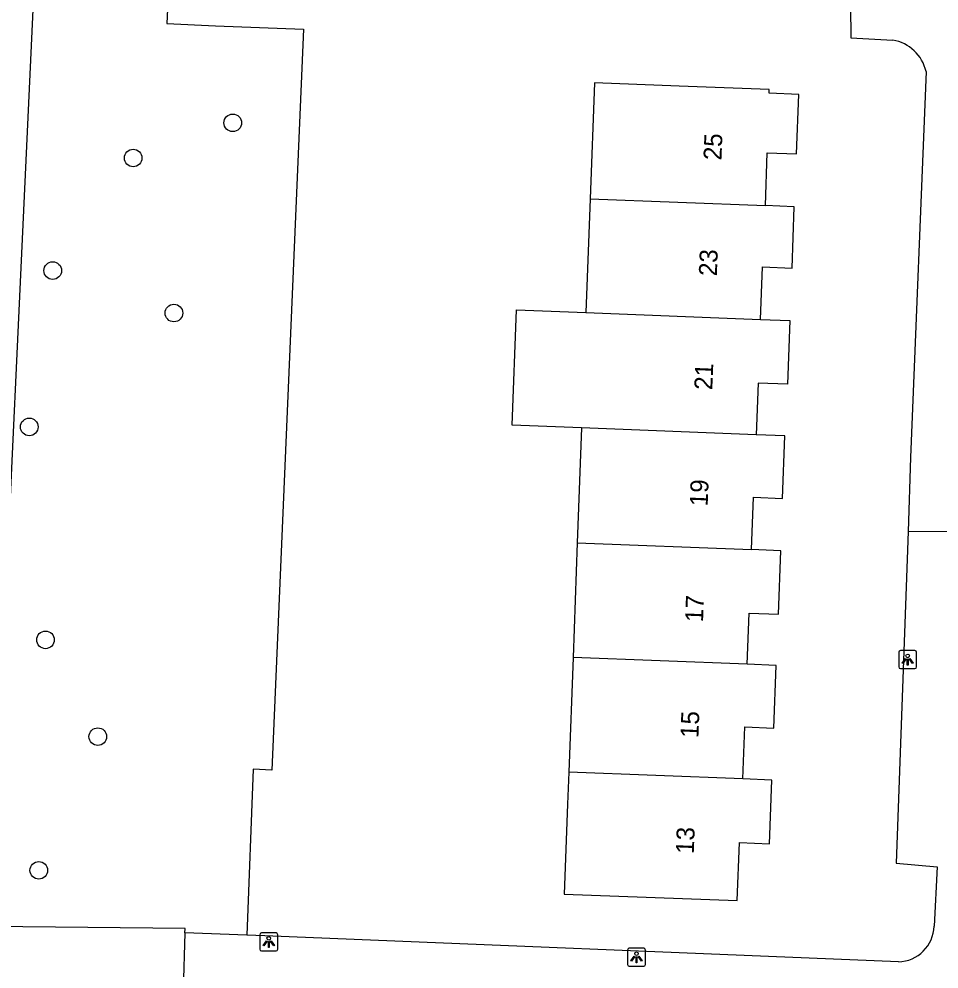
# Model space of a CAD drawing. Extents: x 160732 to 162105, y 387428 to 388479.
# Drawn here: x 161061 to 161112.1, y 387689.2 to 387741.9 of the extents above; entities that cross this region are included whole.
import ezdxf

# ---------------------------------------------------------------- set-up
doc = ezdxf.new("R2010")
doc.units = 0
for name, color, linetype in [('IMGEO_Boom', 7, 'Continuous'), ('IMGEO_Gemengd_bos', 7, 'Continuous'), ('IMGEO_Lichtpunt', 7, 'Continuous'), ('IMGEO_Pand', 7, 'Continuous'), ('IMGEO_Pand_nummerreeks', 7, 'Continuous'), ('IMGEO_Voetpad_gesloten', 7, 'Continuous'), ('IMGEO_Voetpad_open', 7, 'Continuous')]:
    doc.layers.add(name, color=color, linetype=linetype)

msp = doc.modelspace()

# ---------------------------------------------------------------- linework, layer by layer
at = {"layer": 'IMGEO_Boom'}
for centre in [(161072.893, 387736.16), (161067.359, 387734.207), (161062.893, 387727.957), (161069.624, 387725.6), (161061.59, 387719.278), (161062.491, 387707.453), (161065.396, 387702.08), (161062.118, 387694.656)]:
    msp.add_circle(centre, 0.489, dxfattribs=at)
at = {"layer": 'IMGEO_Gemengd_bos'}
for points in [[(161070.622, 387772.317), (161070.124, 387760.831), (161069.229, 387741.674), (161071.941, 387741.547), (161076.828, 387741.371), (161075.067, 387700.226), (161074.034, 387700.267), (161073.682, 387691.053)], [(161059.425, 387691.54), (161062.158, 387750), (161062.699, 387760.603), (161062.573, 387761.327), (161062.12, 387762.044), (161061.609, 387762.427), (161060.792, 387762.657), (161042.462, 387763.46)]]:
    msp.add_lwpolyline(points, dxfattribs=at)
at = {"layer": 'IMGEO_Lichtpunt'}
for p, q in [((161109.883, 387706.763), (161109.883, 387705.956)), ((161109.883, 387706.763), (161109.883, 387705.956)), ((161110.785, 387706.858), (161109.977, 387706.858)), ((161110.785, 387706.858), (161109.977, 387706.858)), ((161110.879, 387705.956), (161110.879, 387706.763)), ((161110.879, 387705.956), (161110.879, 387706.763)), ((161109.977, 387705.862), (161110.785, 387705.862)), ((161109.977, 387705.862), (161110.785, 387705.862)), ((161075.295, 387691.179), (161074.487, 387691.179)), ((161075.295, 387691.179), (161074.487, 387691.179)), ((161074.393, 387691.084), (161074.393, 387690.277)), ((161074.393, 387691.084), (161074.393, 387690.277)), ((161075.389, 387690.277), (161075.389, 387691.084)), ((161075.389, 387690.277), (161075.389, 387691.084)), ((161074.487, 387690.183), (161075.295, 387690.183)), ((161074.487, 387690.183), (161075.295, 387690.183)), ((161094.821, 387690.232), (161094.821, 387689.425)), ((161094.821, 387690.232), (161094.821, 387689.425)), ((161095.723, 387690.327), (161094.915, 387690.327)), ((161095.723, 387690.327), (161094.915, 387690.327)), ((161095.817, 387689.425), (161095.817, 387690.232)), ((161095.817, 387689.425), (161095.817, 387690.232)), ((161094.915, 387689.331), (161095.723, 387689.331)), ((161094.915, 387689.331), (161095.723, 387689.331))]:
    msp.add_line(p, q, dxfattribs=at)
for points in [[(161110.257, 387706.427), (161110.296, 387706.399), (161110.108, 387706.137), (161110.07, 387706.164), (161110.257, 387706.427)], [(161110.359, 387706.379), (161110.406, 387706.379), (161110.406, 387706.057), (161110.359, 387706.057), (161110.359, 387706.379)], [(161110.469, 387706.399), (161110.507, 387706.426), (161110.694, 387706.164), (161110.655, 387706.136), (161110.469, 387706.399)], [(161074.767, 387690.748), (161074.806, 387690.72), (161074.618, 387690.458), (161074.58, 387690.485), (161074.767, 387690.748)], [(161074.869, 387690.7), (161074.916, 387690.7), (161074.916, 387690.378), (161074.869, 387690.378), (161074.869, 387690.7)], [(161074.979, 387690.72), (161075.017, 387690.747), (161075.204, 387690.485), (161075.165, 387690.457), (161074.979, 387690.72)], [(161095.195, 387689.896), (161095.234, 387689.868), (161095.046, 387689.606), (161095.008, 387689.633), (161095.195, 387689.896)], [(161095.297, 387689.848), (161095.344, 387689.848), (161095.344, 387689.526), (161095.297, 387689.526), (161095.297, 387689.848)], [(161095.407, 387689.868), (161095.445, 387689.895), (161095.632, 387689.633), (161095.593, 387689.605), (161095.407, 387689.868)]]:
    msp.add_lwpolyline(points, dxfattribs=at)
for centre in [(161110.382, 387706.561), (161074.892, 387690.882), (161095.32, 387690.03)]:
    msp.add_circle(centre, 0.0994, dxfattribs=at)
for centre, start, end in [((161109.977, 387706.763), 90, 180), ((161109.977, 387706.763), 90, 180), ((161110.785, 387706.763), 0, 90), ((161110.785, 387706.763), 0, 90), ((161109.977, 387705.956), 180, 270), ((161109.977, 387705.956), 180, 270), ((161110.785, 387705.956), 270, 0), ((161110.785, 387705.956), 270, 360), ((161074.487, 387691.084), 90, 180), ((161074.487, 387691.084), 90, 180), ((161075.295, 387691.084), 0, 90), ((161075.295, 387691.084), 0, 90), ((161074.487, 387690.277), 180, 270), ((161074.487, 387690.277), 180, 270), ((161075.295, 387690.277), 270, 0), ((161075.295, 387690.277), 270, 360), ((161094.915, 387690.232), 90, 180), ((161094.915, 387690.232), 90, 180), ((161095.723, 387690.232), 0, 90), ((161095.723, 387690.232), 0, 90), ((161094.915, 387689.425), 180, 270), ((161094.915, 387689.425), 180, 270), ((161095.723, 387689.425), 270, 0), ((161095.723, 387689.425), 270, 360)]:
    msp.add_arc(centre, 0.0946, start, end, dxfattribs=at)
at = {"layer": 'IMGEO_Pand'}
for points in [[(161102.475, 387731.565), (161102.584, 387734.504), (161104.211, 387734.443), (161104.333, 387737.737), (161102.68, 387737.799), (161102.688, 387738.012), (161097.692, 387738.198), (161092.984, 387738.374), (161092.744, 387731.946)], [(161092.744, 387731.946), (161092.508, 387725.625)], [(161092.744, 387731.946), (161102.475, 387731.565)], [(161102.204, 387725.245), (161102.313, 387728.162), (161103.957, 387728.1), (161104.084, 387731.504), (161102.475, 387731.565)], [(161092.269, 387719.221), (161088.412, 387719.372), (161088.651, 387725.776), (161092.508, 387725.625)], [(161092.508, 387725.625), (161102.204, 387725.245)], [(161102.204, 387725.245), (161103.836, 387725.18), (161103.704, 387721.647), (161102.081, 387721.708), (161101.974, 387718.84)], [(161092.269, 387719.221), (161092.031, 387712.844)], [(161101.974, 387718.84), (161092.269, 387719.221)], [(161101.708, 387712.468), (161101.816, 387715.37), (161103.435, 387715.31), (161103.565, 387718.778), (161101.974, 387718.84)], [(161092.031, 387712.844), (161091.793, 387706.474)], [(161092.031, 387712.844), (161101.708, 387712.468)], [(161101.469, 387706.095), (161101.575, 387708.938), (161103.197, 387708.877), (161103.329, 387712.405), (161101.708, 387712.468)], [(161091.793, 387706.474), (161091.555, 387700.109)], [(161101.469, 387706.095), (161091.793, 387706.474)], [(161101.227, 387699.73), (161101.335, 387702.619), (161102.947, 387702.558), (161103.077, 387706.032), (161101.469, 387706.095)], [(161091.555, 387700.109), (161091.489, 387698.329), (161091.303, 387693.332), (161100.915, 387692.974), (161101.035, 387696.198), (161102.706, 387696.135), (161102.838, 387699.67), (161101.227, 387699.73)], [(161101.227, 387699.73), (161091.555, 387700.109)]]:
    msp.add_lwpolyline(points, dxfattribs=at)
at = {"layer": 'IMGEO_Voetpad_gesloten'}
for points in [[(161070.237, 387691.194), (161070.247, 387691.434), (161059.425, 387691.54)], [(161070.237, 387691.194), (161070.141, 387688.01)]]:
    msp.add_lwpolyline(points, dxfattribs=at)
at = {"layer": 'IMGEO_Voetpad_open'}
for points in [[(161107.177, 387746.171), (161107.222, 387740.885), (161109.549, 387740.758)], [(161111.406, 387739.003), (161110.544, 387717.571), (161110.399, 387713.465)], [(161110.399, 387713.465), (161109.747, 387695.06), (161112.024, 387694.85), (161111.85, 387691.555)], [(161117.208, 387713.432), (161110.399, 387713.465)], [(161073.682, 387691.053), (161070.237, 387691.194)], [(161109.863, 387689.573), (161074.673, 387691.013), (161073.682, 387691.053)]]:
    msp.add_lwpolyline(points, dxfattribs=at)
for centre, radius, start, end in [((161109.159, 387738.485), 2.306, 12.9754, 80.2597), ((161109.803, 387691.621), 2.048, 271.6888, 358.1668)]:
    msp.add_arc(centre, radius, start, end, dxfattribs=at)

# ---------------------------------------------------------------- texts
at = {"layer": 'IMGEO_Pand_nummerreeks'}
for s, rotation, p in [('25', 87.7125, (161100.035, 387734.069)), ('23', 87.7125, (161099.778, 387727.635)), ('21', 87.7141, (161099.525, 387721.313)), ('19', 87.7125, (161099.268, 387714.858)), ('17', 87.7125, (161099.011, 387708.424)), ('15', 87.7125, (161098.754, 387701.991)), ('13', 87.7125, (161098.497, 387695.557))]:
    msp.add_text(s, height=1, rotation=rotation, dxfattribs=at).set_placement(p)

doc.saveas('drawing.dxf')
